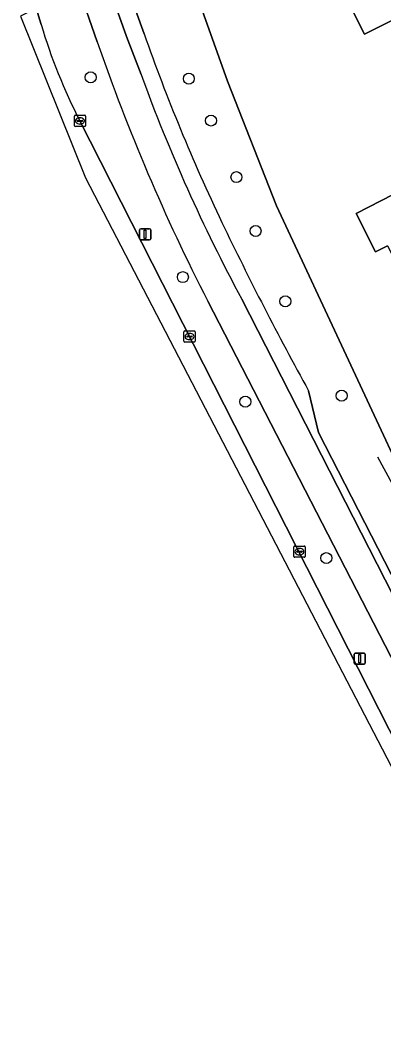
# Model space of a CAD drawing. Extents: x 162722 to 165104, y 384719 to 386284.
# Drawn here: x 163613.3 to 163645.7, y 384840.7 to 384931.5 of the extents above; entities that cross this region are included whole.
import ezdxf

# ---------------------------------------------------------------- set-up
doc = ezdxf.new("R2010")
doc.units = 0
for name, color, linetype in [('IMGEO_Berm_groen', 7, 'Continuous'), ('IMGEO_Boom', 7, 'Continuous'), ('IMGEO_Erf', 7, 'Continuous'), ('IMGEO_Fietspad_gesloten', 7, 'Continuous'), ('IMGEO_Hek', 7, 'Continuous'), ('IMGEO_Kolk', 7, 'Continuous'), ('IMGEO_Lichtmast', 7, 'Continuous'), ('IMGEO_Pand', 7, 'Continuous'), ('IMGEO_Rijbaan_lokaal_gesloten', 7, 'Continuous')]:
    doc.layers.add(name, color=color, linetype=linetype)

msp = doc.modelspace()

# ---------------------------------------------------------------- linework, layer by layer
at = {"layer": 'IMGEO_Berm_groen'}
for points in [[(163636.133, 384914.976), (163631.785, 384926.085), (163629.221, 384933.258), (163627.34, 384939.051), (163626.969, 384940.192)], [(163624.349, 384930.308), (163622.364, 384935.815), (163620.933, 384935.266), (163622.786, 384930.059), (163624.072, 384926.688)], [(163622.364, 384935.815), (163624.349, 384930.308)], [(163620.165, 384929.593), (163618.465, 384934.488), (163614.715, 384932.593), (163615.167, 384931.135)], [(163618.626, 384922.554), (163650.793, 384859.299), (163659.712, 384842.417), (163662.889, 384836.994), (163664.818, 384838.033)], [(163638.999, 384898.509), (163639.887, 384894.801), (163646.367, 384882.192), (163650.033, 384875.332), (163654.583, 384867.14), (163657.311, 384863.103), (163658.611, 384863.729), (163661.225, 384859.68), (163660.178, 384857.261), (163662.179, 384853.562), (163665.659, 384847.064), (163668.571, 384839.571), (163668.894, 384837.227), (163669.249, 384836.772), (163671.885, 384838.65), (163674.113, 384840.236), (163675.569, 384841.273), (163677.65, 384842.757), (163681.501, 384845.463), (163663.771, 384867.845), (163656.977, 384876.206), (163654.894, 384875.166), (163649.374, 384886.592), (163636.133, 384914.976)], [(163665.107, 384838.393), (163664.91, 384838.757), (163649.896, 384867.932), (163630.013, 384906.502)], [(163633.056, 384906.66), (163665.701, 384842.782), (163667.32, 384839.609), (163671.35, 384831.709), (163674.979, 384824.942), (163683.91, 384808.691), (163686.492, 384803.504), (163689.41, 384798.303), (163693.89, 384789.977), (163696.466, 384785.483), (163698.828, 384781.441), (163701.216, 384777.578), (163702.109, 384776.133), (163703.848, 384773.319), (163706.839, 384768.481), (163708.537, 384765.733), (163719.206, 384748.466), (163719.245, 384748.398), (163720.867, 384749.354), (163706.656, 384772.239), (163699.71, 384783.423), (163697.853, 384786.61), (163685.147, 384809.788), (163673.174, 384831.928)], [(163673.174, 384831.928), (163673.157, 384831.926), (163673.03, 384831.916), (163669.249, 384836.772), (163668.894, 384837.227), (163668.571, 384839.571), (163665.659, 384847.064), (163662.179, 384853.562), (163660.178, 384857.261), (163661.225, 384859.68), (163658.611, 384863.729), (163657.311, 384863.103), (163654.583, 384867.14), (163650.033, 384875.332), (163646.367, 384882.192), (163639.887, 384894.801), (163638.999, 384898.509)]]:
    msp.add_lwpolyline(points, dxfattribs=at)
for centre, radius, start, end in [((163662.258, 384945.13), 49.127, 196.55114, 207.35758), ((163788.655, 384987.806), 178.262, 199.05999, 207.1352), ((163784.841, 384986.64), 170.091, 199.34094, 205.46461), ((163784.841, 384986.64), 170.091, 199.34094, 205.46461), ((163766.486, 384978.542), 151.56, 200.00691, 208.31243), ((163902.466, 385043.684), 300.816, 205.64144, 208.8555), ((163902.466, 385043.684), 300.816, 205.64144, 208.8555)]:
    msp.add_arc(centre, radius, start, end, dxfattribs=at)
at = {"layer": 'IMGEO_Boom'}
for centre in [(163619.583, 384926.431), (163628.329, 384926.31), (163630.307, 384922.58), (163632.57, 384917.541), (163634.276, 384912.745), (163627.796, 384908.636), (163636.928, 384906.484), (163641.95, 384898.077), (163633.36, 384897.539), (163640.577, 384883.609)]:
    msp.add_circle(centre, 0.489, dxfattribs=at)
at = {"layer": 'IMGEO_Erf'}
msp.add_lwpolyline([(163649.213, 384930.337), (163648.201, 384932.371), (163643.97, 384930.266), (163642.165, 384933.895), (163639.816, 384932.727), (163634.505, 384943.403), (163641.429, 384946.847), (163642.236, 384945.225), (163646.981, 384947.585), (163651.375, 384938.752), (163652.6, 384939.361), (163655.527, 384933.478)], close=True, dxfattribs=at)
for points in [[(163626.969, 384940.192), (163627.34, 384939.051), (163629.221, 384933.258), (163631.785, 384926.085), (163636.133, 384914.976), (163649.374, 384886.592), (163654.894, 384875.166), (163656.977, 384876.206), (163663.771, 384867.845), (163681.501, 384845.463), (163682.422, 384844.301), (163682.516, 384843.215), (163683.525, 384843.812)], [(163646.017, 384911.417), (163644.976, 384910.883), (163643.226, 384914.296), (163652.091, 384918.839)]]:
    msp.add_lwpolyline(points, dxfattribs=at)
at = {"layer": 'IMGEO_Fietspad_gesloten'}
for points in [[(163624.072, 384926.688), (163622.786, 384930.059), (163620.933, 384935.266), (163618.465, 384934.488), (163620.165, 384929.593)], [(163630.013, 384906.502), (163649.896, 384867.932), (163664.91, 384838.757), (163665.107, 384838.393), (163666.456, 384835.906), (163666.58, 384835.676)], [(163665.701, 384842.782), (163633.056, 384906.66)]]:
    msp.add_lwpolyline(points, dxfattribs=at)
for centre, radius, start, end in [((163788.655, 384987.806), 178.262, 199.05999, 207.1352), ((163766.486, 384978.542), 151.56, 200.00691, 208.31243)]:
    msp.add_arc(centre, radius, start, end, dxfattribs=at)
at = {"layer": 'IMGEO_Hek'}
msp.add_lwpolyline([(163645.13, 384892.627), (163654.624, 384875.189), (163655.97, 384875.609), (163665.663, 384858.504), (163667.411, 384859.184), (163677.65, 384842.757)], dxfattribs=at)
at = {"layer": 'IMGEO_Kolk'}
for p, q in [((163618.128, 384922.125), (163618.128, 384922.977)), ((163618.203, 384923.051), (163619.055, 384923.051)), ((163618.387, 384922.545), (163618.387, 384922.557)), ((163618.825, 384922.508), (163618.427, 384922.508)), ((163618.43, 384922.594), (163618.828, 384922.594)), ((163618.639, 384922.271), (163618.614, 384922.271)), ((163618.616, 384922.831), (163618.641, 384922.831)), ((163618.871, 384922.557), (163618.871, 384922.545)), ((163619.129, 384922.977), (163619.129, 384922.125)), ((163619.055, 384922.051), (163618.203, 384922.051)), ((163627.895, 384902.923), (163627.895, 384903.775)), ((163627.97, 384903.849), (163628.822, 384903.849)), ((163628.154, 384903.343), (163628.154, 384903.355)), ((163628.592, 384903.306), (163628.194, 384903.306)), ((163628.197, 384903.392), (163628.595, 384903.392)), ((163628.383, 384903.629), (163628.408, 384903.629)), ((163628.638, 384903.355), (163628.638, 384903.343)), ((163628.896, 384903.775), (163628.896, 384902.923)), ((163628.822, 384902.849), (163627.97, 384902.849)), ((163628.406, 384903.069), (163628.381, 384903.069)), ((163637.686, 384883.756), (163637.686, 384884.608)), ((163637.761, 384884.682), (163638.613, 384884.682)), ((163637.945, 384884.176), (163637.945, 384884.188)), ((163638.383, 384884.139), (163637.985, 384884.139)), ((163637.988, 384884.225), (163638.386, 384884.225)), ((163638.174, 384884.462), (163638.199, 384884.462)), ((163638.429, 384884.188), (163638.429, 384884.176)), ((163638.687, 384884.608), (163638.687, 384883.756)), ((163638.613, 384883.682), (163637.761, 384883.682)), ((163638.197, 384883.902), (163638.172, 384883.902))]:
    msp.add_line(p, q, dxfattribs=at)
for points in [[(163618.128, 384922.125), (163618.128, 384922.977)], [(163618.203, 384923.051), (163619.055, 384923.051)], [(163619.129, 384922.977), (163619.129, 384922.125)], [(163619.055, 384922.051), (163618.203, 384922.051)], [(163627.895, 384902.923), (163627.895, 384903.775)], [(163627.97, 384903.849), (163628.822, 384903.849)], [(163628.896, 384903.775), (163628.896, 384902.923)], [(163628.822, 384902.849), (163627.97, 384902.849)], [(163637.686, 384883.756), (163637.686, 384884.608)], [(163637.761, 384884.682), (163638.613, 384884.682)], [(163638.687, 384884.608), (163638.687, 384883.756)], [(163638.613, 384883.682), (163637.761, 384883.682)]]:
    msp.add_lwpolyline(points, dxfattribs=at)
for centre, radius, start, end in [((163618.205, 384922.975), 0.0765, 91.55205, 178.44795), ((163618.205, 384922.975), 0.0765, 91.55205, 178.44795), ((163618.427, 384922.554), 0.0403, 85.87752, 175.75265), ((163618.424, 384922.544), 0.0366, 178.93798, 274.71019), ((163618.828, 384922.551), 0.043, 264.86636, 352.45326), ((163618.832, 384922.556), 0.0386, 1.73085, 96.63898), ((163619.053, 384922.975), 0.0765, 1.55205, 88.44795), ((163619.053, 384922.975), 0.0765, 1.55205, 88.44795), ((163618.205, 384922.127), 0.0765, 181.55205, 268.44795), ((163618.205, 384922.127), 0.0765, 181.55205, 268.44795), ((163619.053, 384922.127), 0.0765, 271.55205, 358.44795), ((163619.053, 384922.127), 0.0765, 271.55205, 358.44795), ((163627.972, 384903.773), 0.0765, 91.55205, 178.44795), ((163627.972, 384903.773), 0.0765, 91.55205, 178.44795), ((163628.194, 384903.352), 0.0403, 85.87752, 175.75265), ((163628.191, 384903.342), 0.0366, 178.93798, 274.71019), ((163628.595, 384903.349), 0.043, 264.86636, 352.45326), ((163628.599, 384903.354), 0.0386, 1.73085, 96.63898), ((163628.82, 384903.773), 0.0765, 1.55205, 88.44795), ((163628.82, 384903.773), 0.0765, 1.55205, 88.44795), ((163627.972, 384902.925), 0.0765, 181.55205, 268.44795), ((163627.972, 384902.925), 0.0765, 181.55205, 268.44795), ((163628.82, 384902.925), 0.0765, 271.55205, 358.44795), ((163628.82, 384902.925), 0.0765, 271.55205, 358.44795), ((163637.763, 384884.606), 0.0765, 91.55205, 178.44795), ((163637.763, 384884.606), 0.0765, 91.55205, 178.44795), ((163637.985, 384884.185), 0.0403, 85.87752, 175.75265), ((163637.982, 384884.175), 0.0366, 178.93798, 274.71019), ((163638.386, 384884.182), 0.043, 264.86636, 352.45326), ((163638.39, 384884.187), 0.0386, 1.73085, 96.63898), ((163638.611, 384884.606), 0.0765, 1.55205, 88.44795), ((163638.611, 384884.606), 0.0765, 1.55205, 88.44795), ((163637.763, 384883.758), 0.0765, 181.55205, 268.44795), ((163637.763, 384883.758), 0.0765, 181.55205, 268.44795), ((163638.611, 384883.758), 0.0765, 271.55205, 358.44795), ((163638.611, 384883.758), 0.0765, 271.55205, 358.44795)]:
    msp.add_arc(centre, radius, start, end, dxfattribs=at)
for centre, major_axis, ratio, start_param, end_param in [((163618.615, 384922.551), (-0.387, 0.002), 0.722429, 4.712389, 7.853982), ((163618.64, 384922.551), (-0.39, 0.002), 0.717154, 1.570796, 4.712389), ((163628.382, 384903.349), (-0.387, 0.002), 0.722429, 4.712389, 7.853982), ((163628.407, 384903.349), (-0.39, 0.002), 0.717154, 1.570796, 4.712389), ((163638.173, 384884.182), (-0.387, 0.002), 0.722429, 4.712389, 7.853982), ((163638.198, 384884.182), (-0.39, 0.002), 0.717154, 1.570796, 4.712389)]:
    msp.add_ellipse(centre, major_axis=major_axis, ratio=ratio, start_param=start_param, end_param=end_param, dxfattribs=at)
at = {"layer": 'IMGEO_Lichtmast'}
for p, q in [((163623.939, 384912.049), (163623.939, 384912.849)), ((163623.939, 384912.849), (163623.939, 384912.049)), ((163624.039, 384912.949), (163624.829, 384912.949)), ((163624.829, 384912.949), (163624.039, 384912.949)), ((163624.929, 384912.849), (163624.929, 384912.049)), ((163624.929, 384912.049), (163624.929, 384912.849)), ((163624.829, 384911.949), (163624.039, 384911.949)), ((163624.039, 384911.949), (163624.829, 384911.949)), ((163643.062, 384874.254), (163643.062, 384875.054)), ((163643.062, 384875.054), (163643.062, 384874.254)), ((163643.162, 384875.154), (163643.952, 384875.154)), ((163643.952, 384875.154), (163643.162, 384875.154)), ((163644.052, 384875.054), (163644.052, 384874.254)), ((163644.052, 384874.254), (163644.052, 384875.054)), ((163643.952, 384874.154), (163643.162, 384874.154)), ((163643.162, 384874.154), (163643.952, 384874.154))]:
    msp.add_line(p, q, dxfattribs=at)
for points in [[(163624.359, 384912.824), (163624.509, 384912.824), (163624.509, 384912.074), (163624.359, 384912.074), (163624.359, 384912.824)], [(163643.482, 384875.029), (163643.632, 384875.029), (163643.632, 384874.279), (163643.482, 384874.279), (163643.482, 384875.029)]]:
    msp.add_lwpolyline(points, dxfattribs=at)
for centre, start, end in [((163624.039, 384912.849), 90, 180), ((163624.039, 384912.849), 90, 180), ((163624.829, 384912.849), 0, 90), ((163624.829, 384912.849), 360, 90), ((163624.039, 384912.049), 180, 270), ((163624.039, 384912.049), 180, 270), ((163624.829, 384912.049), 270, 0), ((163624.829, 384912.049), 270, 0), ((163643.162, 384875.054), 90, 180), ((163643.162, 384875.054), 90, 180), ((163643.952, 384875.054), 0, 90), ((163643.952, 384875.054), 360, 90), ((163643.162, 384874.254), 180, 270), ((163643.162, 384874.254), 180, 270), ((163643.952, 384874.254), 270, 0), ((163643.952, 384874.254), 270, 0)]:
    msp.add_arc(centre, 0.1, start, end, dxfattribs=at)
at = {"layer": 'IMGEO_Pand'}
for points in [[(163643.97, 384930.266), (163648.201, 384932.371), (163649.213, 384930.337), (163655.527, 384933.478), (163652.6, 384939.361), (163651.375, 384938.752), (163646.981, 384947.585), (163642.236, 384945.225), (163641.429, 384946.847), (163634.505, 384943.403), (163639.816, 384932.727), (163642.165, 384933.895)], [(163659.924, 384900.579), (163660.018, 384900.398), (163664.897, 384902.897), (163664.992, 384902.715), (163666.893, 384903.689), (163660.955, 384915.277), (163655.38, 384912.42), (163652.091, 384918.839), (163643.226, 384914.296), (163644.976, 384910.883), (163646.017, 384911.417), (163649.828, 384903.98), (163654.742, 384906.499), (163656.423, 384903.219), (163658.124, 384904.091)]]:
    msp.add_lwpolyline(points, close=True, dxfattribs=at)
at = {"layer": 'IMGEO_Rijbaan_lokaal_gesloten'}
for points in [[(163615.167, 384931.135), (163614.715, 384932.593), (163613.318, 384931.873), (163619.127, 384917.491), (163661.347, 384836.226)], [(163661.347, 384836.226), (163662.889, 384836.994), (163659.712, 384842.417), (163650.793, 384859.299), (163618.626, 384922.554)]]:
    msp.add_lwpolyline(points, dxfattribs=at)
msp.add_arc((163662.258, 384945.13), 49.127, 196.55114, 207.35758, dxfattribs=at)

doc.saveas('drawing.dxf')
